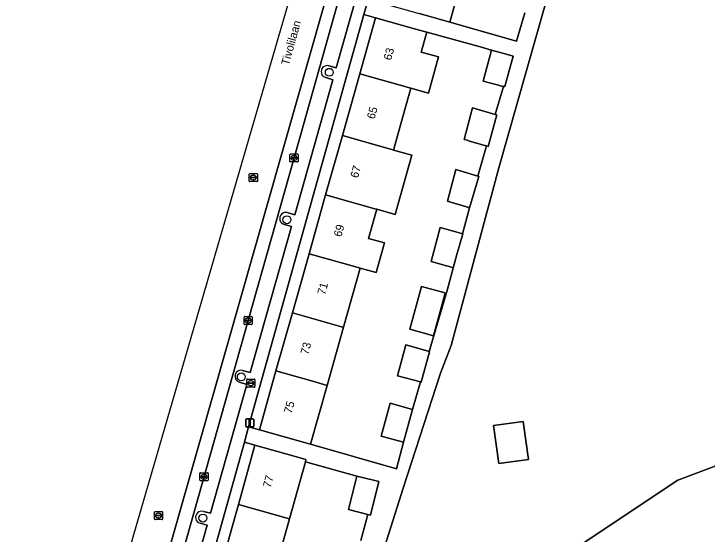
# Model space of a CAD drawing. Extents: x 163147 to 163550, y 380933 to 381639.
# Drawn here: x 163150.4 to 163235.8, y 381293.5 to 381357.6 of the extents above; entities that cross this region are included whole.
import ezdxf

# ---------------------------------------------------------------- set-up
doc = ezdxf.new("R2010")
doc.units = 0
for name, color, linetype in [('IMGEO_Boom', 7, 'Continuous'), ('IMGEO_Brandkraan', 7, 'Continuous'), ('IMGEO_Erf', 7, 'Continuous'), ('IMGEO_Fietspad_gesloten', 7, 'Continuous'), ('IMGEO_Kolk', 7, 'Continuous'), ('IMGEO_Lichtmast', 7, 'Continuous'), ('IMGEO_Openbare_ruimte_label', 7, 'Continuous'), ('IMGEO_Pand', 7, 'Continuous'), ('IMGEO_Pand_nummerreeks', 7, 'Continuous'), ('IMGEO_Parkeervlak_open', 7, 'Continuous'), ('IMGEO_Rijbaan_lokaal_gesloten', 7, 'Continuous'), ('IMGEO_Rioolput', 7, 'Continuous'), ('IMGEO_Voetpad_open', 7, 'Continuous')]:
    doc.layers.add(name, color=color, linetype=linetype)

msp = doc.modelspace()

# ---------------------------------------------------------------- linework, layer by layer
at = {"layer": 'IMGEO_Boom'}
for centre in [(163189.278, 381350.434), (163184.057, 381332.261), (163178.441, 381312.89), (163173.717, 381295.486)]:
    msp.add_circle(centre, 0.489, dxfattribs=at)
at = {"layer": 'IMGEO_Brandkraan'}
for p, q in [((163179.113, 381311.689), (163179.113, 381312.541)), ((163179.188, 381312.615), (163180.04, 381312.615)), ((163179.601, 381312.395), (163179.626, 381312.395)), ((163180.114, 381312.541), (163180.114, 381311.689)), ((163180.04, 381311.615), (163179.188, 381311.615)), ((163179.372, 381312.109), (163179.372, 381312.121)), ((163179.81, 381312.072), (163179.412, 381312.072)), ((163179.415, 381312.158), (163179.813, 381312.158)), ((163179.624, 381311.835), (163179.599, 381311.835)), ((163179.856, 381312.121), (163179.856, 381312.109))]:
    msp.add_line(p, q, dxfattribs=at)
for points in [[(163179.113, 381311.689), (163179.113, 381312.541)], [(163179.188, 381312.615), (163180.04, 381312.615)], [(163180.114, 381312.541), (163180.114, 381311.689)], [(163180.04, 381311.615), (163179.188, 381311.615)]]:
    msp.add_lwpolyline(points, dxfattribs=at)
for centre, radius, start, end in [((163179.19, 381312.539), 0.0765, 91.55205, 178.44795), ((163179.19, 381312.539), 0.0765, 91.55205, 178.44795), ((163180.038, 381312.539), 0.0765, 1.55205, 88.44795), ((163180.038, 381312.539), 0.0765, 1.55205, 88.44795), ((163179.19, 381311.691), 0.0765, 181.55205, 268.44795), ((163179.19, 381311.691), 0.0765, 181.55205, 268.44795), ((163179.412, 381312.118), 0.0403, 85.87752, 175.75265), ((163179.409, 381312.108), 0.0366, 178.93798, 274.71019), ((163179.813, 381312.115), 0.043, 264.86636, 352.45326), ((163179.817, 381312.12), 0.0386, 1.73085, 96.63898), ((163180.038, 381311.691), 0.0765, 271.55205, 358.44795), ((163180.038, 381311.691), 0.0765, 271.55205, 358.44795)]:
    msp.add_arc(centre, radius, start, end, dxfattribs=at)
for centre, major_axis, ratio, start_param, end_param in [((163179.6, 381312.115), (-0.387, 0.002), 0.722429, 4.712389, 7.853982), ((163179.625, 381312.115), (-0.39, 0.002), 0.717154, 1.570796, 4.712389)]:
    msp.add_ellipse(centre, major_axis=major_axis, ratio=ratio, start_param=start_param, end_param=end_param, dxfattribs=at)
at = {"layer": 'IMGEO_Erf'}
for points in [[(163234.394, 381426.061), (163227.903, 381401.347), (163219.779, 381373.21), (163217.039, 381362.987), (163210.152, 381338.67), (163208.061, 381330.864), (163204.278, 381316.746), (163202.976, 381313.355), (163198.372, 381299.184), (163184.779, 381256.196)], [(163206.154, 381363.875), (163204.11, 381356.632), (163212.353, 381354.255), (163213.354, 381357.755)], [(163217.937, 381290.687), (163232.209, 381300.168), (163248.202, 381306.183), (163251.969, 381306.664), (163251.737, 381308.49), (163248.676, 381308.083), (163248.28, 381310.782), (163251.461, 381311.208), (163254.337, 381311.635), (163256.45, 381311.907)], [(163193.168, 381292.74), (163194.036, 381295.935), (163191.624, 381296.533), (163192.652, 381300.67), (163186.332, 381302.428), (163184.36, 381295.392), (163182.308, 381288.068)]]:
    msp.add_lwpolyline(points, dxfattribs=at)
for points in [[(163188.825, 381335.337), (163190.882, 381342.639), (163193.025, 381350.248), (163194.972, 381357.159), (163193.522, 381357.567), (163179.345, 381306.73), (163180.663, 381306.36), (163182.71, 381313.629), (163184.724, 381320.778), (163186.781, 381328.079)], [(163205.673, 381330.533), (163206.533, 381333.732), (163206.432, 381333.762), (163206.181, 381333.837), (163203.817, 381334.538), (163204.869, 381338.436), (163207.581, 381337.631), (163208.63, 381341.355), (163208.575, 381341.371), (163206.43, 381342.008), (163206.274, 381342.054), (163205.878, 381342.172), (163206.93, 381346.07), (163207.326, 381345.952), (163209.724, 381345.24), (163210.737, 381348.699), (163210.182, 381348.812), (163210.107, 381348.833), (163208.242, 381349.346), (163209.274, 381353.17), (163208.016, 381353.516), (163201.277, 381355.384), (163200.588, 381352.938), (163202.743, 381352.327), (163201.475, 381347.854), (163199.327, 381348.463), (163198.097, 381344.095), (163197.185, 381340.857), (163199.439, 381340.22), (163197.374, 381332.915), (163195.127, 381333.55), (163194.115, 381329.959), (163196.07, 381329.405), (163195.035, 381325.75), (163193.085, 381326.302), (163191.028, 381318.999), (163189.013, 381311.846), (163186.97, 381304.591), (163197.534, 381301.564), (163198.421, 381304.829), (163195.663, 381305.57), (163196.758, 381309.646), (163199.506, 381308.868), (163200.497, 381312.262), (163197.665, 381313.023), (163198.686, 381316.821), (163201.434, 381316.043), (163201.588, 381316), (163203.834, 381323.696), (163204.982, 381327.966), (163204.513, 381326.347), (163203.921, 381326.519), (163203.711, 381326.58), (163201.818, 381327.129), (163202.95, 381331.323), (163205.13, 381330.691)], [(163199.206, 381318.759), (163200.617, 381324.012), (163203.376, 381323.272), (163203.541, 381323.228), (163202.119, 381317.934)], [(163213.795, 381302.708), (163210.142, 381302.21), (163209.502, 381306.907), (163213.155, 381307.404)], [(163174.025, 381282.711), (163176.023, 381289.839), (163178.075, 381297.165), (163180.119, 381304.459), (163178.814, 381304.825), (163164.683, 381254.152), (163165.917, 381253.773), (163167.904, 381260.863), (163169.901, 381267.992), (163171.985, 381275.428)]]:
    msp.add_lwpolyline(points, close=True, dxfattribs=at)
at = {"layer": 'IMGEO_Fietspad_gesloten'}
for points in [[(163241.568, 381568.239), (163223.711, 381513.764), (163218.451, 381497.565), (163216.801, 381492.716), (163214.12, 381481.676), (163206.489, 381449.486), (163203.704, 381437.827), (163203.421, 381436.022), (163203.421, 381430.45), (163203.421, 381421.474), (163203.421, 381419.565), (163202.361, 381414.066), (163200.997, 381406.978), (163199.813, 381399.806), (163199.503, 381397.64), (163197.853, 381391.449), (163194.244, 381378.759), (163188.546, 381358.485), (163166.425, 381280.691)], [(163168.406, 381281.262), (163179.271, 381319.843), (163184.929, 381339.887), (163190.292, 381358.866), (163196.902, 381382.418), (163200.87, 381396.808), (163201.039, 381397.48), (163201.153, 381398.031), (163202.014, 381403.062), (163202.729, 381407.262), (163203.289, 381410.463), (163203.844, 381413.75), (163204.827, 381419.568), (163204.916, 381420.152), (163204.948, 381420.745), (163204.846, 381434.635)]]:
    msp.add_lwpolyline(points, dxfattribs=at)
at = {"layer": 'IMGEO_Kolk'}
for p, q in [((163184.433, 381339.461), (163184.433, 381340.313)), ((163184.508, 381340.387), (163185.36, 381340.387)), ((163184.692, 381339.881), (163184.692, 381339.893)), ((163185.13, 381339.844), (163184.732, 381339.844)), ((163184.735, 381339.93), (163185.133, 381339.93)), ((163184.921, 381340.167), (163184.946, 381340.167)), ((163185.176, 381339.893), (163185.176, 381339.881)), ((163185.434, 381340.313), (163185.434, 381339.461)), ((163185.36, 381339.387), (163184.508, 381339.387)), ((163184.944, 381339.607), (163184.919, 381339.607)), ((163178.775, 381319.417), (163178.775, 381320.269)), ((163178.85, 381320.343), (163179.702, 381320.343)), ((163179.263, 381320.123), (163179.288, 381320.123)), ((163179.776, 381320.269), (163179.776, 381319.417)), ((163179.702, 381319.343), (163178.85, 381319.343)), ((163179.034, 381319.837), (163179.034, 381319.849)), ((163179.472, 381319.8), (163179.074, 381319.8)), ((163179.077, 381319.886), (163179.475, 381319.886)), ((163179.286, 381319.563), (163179.261, 381319.563)), ((163179.518, 381319.849), (163179.518, 381319.837)), ((163173.349, 381300.149), (163173.349, 381301.001)), ((163173.424, 381301.075), (163174.276, 381301.075)), ((163173.608, 381300.569), (163173.608, 381300.581)), ((163174.046, 381300.532), (163173.648, 381300.532)), ((163173.651, 381300.618), (163174.049, 381300.618)), ((163173.837, 381300.855), (163173.862, 381300.855)), ((163174.092, 381300.581), (163174.092, 381300.569)), ((163174.35, 381301.001), (163174.35, 381300.149)), ((163174.276, 381300.075), (163173.424, 381300.075)), ((163173.86, 381300.295), (163173.835, 381300.295))]:
    msp.add_line(p, q, dxfattribs=at)
for points in [[(163184.433, 381339.461), (163184.433, 381340.313)], [(163184.508, 381340.387), (163185.36, 381340.387)], [(163185.434, 381340.313), (163185.434, 381339.461)], [(163185.36, 381339.387), (163184.508, 381339.387)], [(163178.775, 381319.417), (163178.775, 381320.269)], [(163178.85, 381320.343), (163179.702, 381320.343)], [(163179.776, 381320.269), (163179.776, 381319.417)], [(163179.702, 381319.343), (163178.85, 381319.343)], [(163173.349, 381300.149), (163173.349, 381301.001)], [(163173.424, 381301.075), (163174.276, 381301.075)], [(163174.35, 381301.001), (163174.35, 381300.149)], [(163174.276, 381300.075), (163173.424, 381300.075)]]:
    msp.add_lwpolyline(points, dxfattribs=at)
for centre, radius, start, end in [((163184.51, 381340.311), 0.0765, 91.55205, 178.44795), ((163184.51, 381340.311), 0.0765, 91.55205, 178.44795), ((163184.732, 381339.89), 0.0403, 85.87752, 175.75265), ((163184.729, 381339.88), 0.0366, 178.93798, 274.71019), ((163185.133, 381339.887), 0.043, 264.86636, 352.45326), ((163185.137, 381339.892), 0.0386, 1.73085, 96.63898), ((163185.358, 381340.311), 0.0765, 1.55205, 88.44795), ((163185.358, 381340.311), 0.0765, 1.55205, 88.44795), ((163184.51, 381339.463), 0.0765, 181.55205, 268.44795), ((163184.51, 381339.463), 0.0765, 181.55205, 268.44795), ((163185.358, 381339.463), 0.0765, 271.55205, 358.44795), ((163185.358, 381339.463), 0.0765, 271.55205, 358.44795), ((163178.852, 381320.267), 0.0765, 91.55205, 178.44795), ((163178.852, 381320.267), 0.0765, 91.55205, 178.44795), ((163179.7, 381320.267), 0.0765, 1.55205, 88.44795), ((163179.7, 381320.267), 0.0765, 1.55205, 88.44795), ((163178.852, 381319.419), 0.0765, 181.55205, 268.44795), ((163178.852, 381319.419), 0.0765, 181.55205, 268.44795), ((163179.074, 381319.846), 0.0403, 85.87752, 175.75265), ((163179.071, 381319.836), 0.0366, 178.93798, 274.71019), ((163179.475, 381319.843), 0.043, 264.86636, 352.45326), ((163179.479, 381319.848), 0.0386, 1.73085, 96.63898), ((163179.7, 381319.419), 0.0765, 271.55205, 358.44795), ((163179.7, 381319.419), 0.0765, 271.55205, 358.44795), ((163173.426, 381300.999), 0.0765, 91.55205, 178.44795), ((163173.426, 381300.999), 0.0765, 91.55205, 178.44795), ((163173.648, 381300.578), 0.0403, 85.87752, 175.75265), ((163173.645, 381300.568), 0.0366, 178.93798, 274.71019), ((163174.049, 381300.575), 0.043, 264.86636, 352.45326), ((163174.053, 381300.58), 0.0386, 1.73085, 96.63898), ((163174.274, 381300.999), 0.0765, 1.55205, 88.44795), ((163174.274, 381300.999), 0.0765, 1.55205, 88.44795), ((163173.426, 381300.151), 0.0765, 181.55205, 268.44795), ((163173.426, 381300.151), 0.0765, 181.55205, 268.44795), ((163174.274, 381300.151), 0.0765, 271.55205, 358.44795), ((163174.274, 381300.151), 0.0765, 271.55205, 358.44795)]:
    msp.add_arc(centre, radius, start, end, dxfattribs=at)
for centre, major_axis, ratio, start_param, end_param in [((163184.92, 381339.887), (-0.387, 0.002), 0.722429, 4.712389, 7.853982), ((163184.945, 381339.887), (-0.39, 0.002), 0.717154, 1.570796, 4.712389), ((163179.262, 381319.843), (-0.387, 0.002), 0.722429, 4.712389, 7.853982), ((163179.287, 381319.843), (-0.39, 0.002), 0.717154, 1.570796, 4.712389), ((163173.836, 381300.575), (-0.387, 0.002), 0.722429, 4.712389, 7.853982), ((163173.861, 381300.575), (-0.39, 0.002), 0.717154, 1.570796, 4.712389)]:
    msp.add_ellipse(centre, major_axis=major_axis, ratio=ratio, start_param=start_param, end_param=end_param, dxfattribs=at)
at = {"layer": 'IMGEO_Lichtmast'}
for p, q in [((163178.976, 381306.817), (163178.976, 381307.617)), ((163178.976, 381307.617), (163178.976, 381306.817)), ((163179.076, 381307.717), (163179.866, 381307.717)), ((163179.866, 381307.717), (163179.076, 381307.717)), ((163179.966, 381307.617), (163179.966, 381306.817)), ((163179.966, 381306.817), (163179.966, 381307.617)), ((163179.866, 381306.717), (163179.076, 381306.717)), ((163179.076, 381306.717), (163179.866, 381306.717))]:
    msp.add_line(p, q, dxfattribs=at)
msp.add_lwpolyline([(163179.396, 381307.592), (163179.546, 381307.592), (163179.546, 381306.842), (163179.396, 381306.842), (163179.396, 381307.592)], dxfattribs=at)
for centre, start, end in [((163179.076, 381307.617), 90, 180), ((163179.076, 381307.617), 90, 180), ((163179.866, 381307.617), 0, 90), ((163179.866, 381307.617), 360, 90), ((163179.076, 381306.817), 180, 270), ((163179.076, 381306.817), 180, 270), ((163179.866, 381306.817), 270, 0), ((163179.866, 381306.817), 270, 0)]:
    msp.add_arc(centre, 0.1, start, end, dxfattribs=at)
at = {"layer": 'IMGEO_Pand'}
for points in [[(163204.601, 381364.462), (163203.901, 381364.654), (163203.623, 381364.73), (163197.595, 381366.428), (163195.521, 381359.055), (163200.334, 381357.698), (163201.826, 381357.277), (163204.11, 381356.632), (163206.154, 381363.875), (163206.179, 381363.964), (163206.197, 381364.026)], [(163200.588, 381352.938), (163201.277, 381355.384), (163199.785, 381355.804), (163194.972, 381357.159), (163193.025, 381350.248), (163199.327, 381348.463), (163201.475, 381347.854), (163202.743, 381352.327)], [(163209.274, 381353.17), (163208.242, 381349.346), (163210.107, 381348.833), (163210.182, 381348.812), (163210.737, 381348.699), (163210.883, 381348.669), (163211.921, 381352.441), (163211.232, 381352.631)], [(163198.097, 381344.095), (163199.327, 381348.463), (163193.025, 381350.248), (163190.882, 381342.639), (163196.54, 381341.034), (163196.967, 381340.913), (163197.185, 381340.857)], [(163209.724, 381345.24), (163207.326, 381345.952), (163206.93, 381346.07), (163205.878, 381342.172), (163206.274, 381342.054), (163206.43, 381342.008), (163208.575, 381341.371), (163208.63, 381341.355), (163208.852, 381341.289), (163209.923, 381345.181)], [(163190.882, 381342.639), (163188.825, 381335.337), (163194.895, 381333.616), (163195.127, 381333.55), (163197.374, 381332.915), (163199.439, 381340.22), (163197.185, 381340.857), (163196.967, 381340.913), (163196.54, 381341.034)], [(163207.581, 381337.631), (163204.869, 381338.436), (163203.817, 381334.538), (163206.181, 381333.837), (163206.432, 381333.762), (163206.533, 381333.732), (163206.554, 381333.726), (163207.703, 381337.595)], [(163195.127, 381333.55), (163194.895, 381333.616), (163188.825, 381335.337), (163186.781, 381328.079), (163192.842, 381326.362), (163193.085, 381326.302), (163195.035, 381325.75), (163196.07, 381329.405), (163194.115, 381329.959)], [(163205.673, 381330.533), (163205.13, 381330.691), (163202.95, 381331.323), (163201.818, 381327.129), (163203.711, 381326.58), (163203.921, 381326.519), (163204.513, 381326.347), (163204.982, 381327.966), (163205.722, 381330.519)], [(163193.085, 381326.302), (163192.842, 381326.362), (163186.781, 381328.079), (163184.724, 381320.778), (163190.78, 381319.062), (163191.028, 381318.999)], [(163199.206, 381318.759), (163202.119, 381317.934), (163203.541, 381323.228), (163203.376, 381323.272), (163200.617, 381324.012)], [(163184.724, 381320.778), (163182.71, 381313.629), (163187.391, 381312.302), (163189.013, 381311.846), (163191.028, 381318.999), (163190.78, 381319.062)], [(163201.588, 381316), (163201.434, 381316.043), (163198.686, 381316.821), (163197.665, 381313.023), (163200.497, 381312.262), (163200.588, 381312.237), (163201.598, 381315.997)], [(163189.013, 381311.846), (163187.391, 381312.302), (163182.71, 381313.629), (163180.663, 381306.36), (163185.478, 381305.01), (163186.97, 381304.591)], [(163199.506, 381308.868), (163196.758, 381309.646), (163195.663, 381305.57), (163198.421, 381304.829)], [(163209.502, 381306.907), (163210.142, 381302.21), (163213.795, 381302.708), (163213.155, 381307.404)], [(163186.332, 381302.428), (163186.406, 381302.694), (163184.933, 381303.108), (163180.119, 381304.459), (163178.075, 381297.165), (163183.923, 381295.514), (163184.36, 381295.392)], [(163192.652, 381300.67), (163191.624, 381296.533), (163194.036, 381295.935), (163194.353, 381295.856), (163195.379, 381299.992), (163195.063, 381300.071), (163194.903, 381300.111)], [(163176.023, 381289.839), (163182.308, 381288.068), (163184.36, 381295.392), (163183.923, 381295.514), (163178.075, 381297.165)]]:
    msp.add_lwpolyline(points, close=True, dxfattribs=at)
msp.add_lwpolyline([(163256.45, 381311.907), (163254.337, 381311.635), (163251.461, 381311.208), (163248.28, 381310.782), (163248.676, 381308.083), (163251.737, 381308.49), (163251.969, 381306.664), (163248.202, 381306.183), (163232.209, 381300.168), (163217.937, 381290.687)], dxfattribs=at)
at = {"layer": 'IMGEO_Parkeervlak_open'}
for points in [[(163202.729, 381407.262), (163202.014, 381403.062), (163201.153, 381398.031), (163201.039, 381397.48), (163200.87, 381396.808), (163196.902, 381382.418), (163190.292, 381358.866), (163184.929, 381339.887), (163179.271, 381319.843), (163168.406, 381281.262), (163161.793, 381257.499), (163161.275, 381254.943)], [(163189.224, 381351.238), (163190.127, 381350.974), (163195.381, 381369.547), (163194.506, 381369.814)], [(163184.107, 381333.145), (163185.017, 381332.879), (163189.717, 381349.519), (163188.83, 381349.795)], [(163178.599, 381313.689), (163179.525, 381313.448), (163184.613, 381331.42), (163183.756, 381331.691)], [(163173.77, 381296.291), (163174.648, 381296.092), (163179.116, 381311.955), (163178.23, 381312.224)], [(163168.599, 381277.989), (163169.487, 381277.734), (163174.233, 381294.63), (163173.36, 381294.872)]]:
    msp.add_lwpolyline(points, dxfattribs=at)
for centre, radius, start, end in [((163189.019, 381350.519), 0.748, 74.05347, 255.4027), ((163183.915, 381332.422), 0.748, 75.13345, 257.72312), ((163178.416, 381312.956), 0.755, 76.00986, 255.71529), ((163173.534, 381295.59), 0.739, 71.38773, 256.38047)]:
    msp.add_arc(centre, radius, start, end, dxfattribs=at)
at = {"layer": 'IMGEO_Rijbaan_lokaal_gesloten'}
for points in [[(163259.417, 381623.955), (163248.38, 381600.231), (163214.721, 381501.163), (163212.433, 381491.793), (163200.685, 381443.671), (163197.503, 381419.325), (163194.029, 381392.739), (163150.426, 381242.7), (163152.402, 381240.561), (163154.603, 381238.177), (163155.457, 381241.614)], [(163166.425, 381280.691), (163188.546, 381358.485), (163194.244, 381378.759), (163197.853, 381391.449), (163199.503, 381397.64), (163199.813, 381399.806), (163200.997, 381406.978), (163202.361, 381414.066), (163203.421, 381419.565), (163203.421, 381421.474), (163203.421, 381430.45), (163203.421, 381436.022), (163203.704, 381437.827), (163206.489, 381449.486), (163214.12, 381481.676), (163216.801, 381492.716), (163218.451, 381497.565), (163223.711, 381513.764), (163241.568, 381568.239), (163248.986, 381592.289), (163253.519, 381605.619), (163255.545, 381608.986), (163259.826, 381616.311)]]:
    msp.add_lwpolyline(points, dxfattribs=at)
at = {"layer": 'IMGEO_Rioolput'}
for p, q in [((163179.417, 381337.03), (163179.417, 381337.882)), ((163179.492, 381337.956), (163180.344, 381337.956)), ((163179.676, 381337.45), (163179.676, 381337.462)), ((163180.114, 381337.413), (163179.716, 381337.413)), ((163179.719, 381337.499), (163180.117, 381337.499)), ((163179.928, 381337.176), (163179.903, 381337.176)), ((163179.905, 381337.736), (163179.93, 381337.736)), ((163180.16, 381337.462), (163180.16, 381337.45)), ((163180.418, 381337.882), (163180.418, 381337.03)), ((163180.344, 381336.956), (163179.492, 381336.956)), ((163167.75, 381295.366), (163167.75, 381296.218)), ((163167.825, 381296.292), (163168.677, 381296.292)), ((163168.751, 381296.218), (163168.751, 381295.366)), ((163168.009, 381295.786), (163168.009, 381295.798)), ((163168.447, 381295.749), (163168.049, 381295.749)), ((163168.052, 381295.835), (163168.45, 381295.835)), ((163168.261, 381295.512), (163168.236, 381295.512)), ((163168.238, 381296.072), (163168.263, 381296.072)), ((163168.493, 381295.798), (163168.493, 381295.786)), ((163168.677, 381295.292), (163167.825, 381295.292))]:
    msp.add_line(p, q, dxfattribs=at)
for points in [[(163179.417, 381337.03), (163179.417, 381337.882)], [(163179.492, 381337.956), (163180.344, 381337.956)], [(163180.418, 381337.882), (163180.418, 381337.03)], [(163180.344, 381336.956), (163179.492, 381336.956)], [(163167.75, 381295.366), (163167.75, 381296.218)], [(163167.825, 381296.292), (163168.677, 381296.292)], [(163168.751, 381296.218), (163168.751, 381295.366)], [(163168.677, 381295.292), (163167.825, 381295.292)]]:
    msp.add_lwpolyline(points, dxfattribs=at)
for centre, radius, start, end in [((163179.494, 381337.88), 0.0765, 91.55205, 178.44795), ((163179.494, 381337.88), 0.0765, 91.55205, 178.44795), ((163179.716, 381337.459), 0.0403, 85.87752, 175.75265), ((163179.713, 381337.449), 0.0366, 178.93798, 274.71019), ((163180.117, 381337.456), 0.043, 264.86636, 352.45326), ((163180.121, 381337.461), 0.0386, 1.73085, 96.63898), ((163180.342, 381337.88), 0.0765, 1.55205, 88.44795), ((163180.342, 381337.88), 0.0765, 1.55205, 88.44795), ((163179.494, 381337.032), 0.0765, 181.55205, 268.44795), ((163179.494, 381337.032), 0.0765, 181.55205, 268.44795), ((163180.342, 381337.032), 0.0765, 271.55205, 358.44795), ((163180.342, 381337.032), 0.0765, 271.55205, 358.44795), ((163167.827, 381296.216), 0.0765, 91.55205, 178.44795), ((163167.827, 381296.216), 0.0765, 91.55205, 178.44795), ((163168.675, 381296.216), 0.0765, 1.55205, 88.44795), ((163168.675, 381296.216), 0.0765, 1.55205, 88.44795), ((163167.827, 381295.368), 0.0765, 181.55205, 268.44795), ((163167.827, 381295.368), 0.0765, 181.55205, 268.44795), ((163168.049, 381295.795), 0.0403, 85.87752, 175.75265), ((163168.046, 381295.785), 0.0366, 178.93798, 274.71019), ((163168.45, 381295.792), 0.043, 264.86636, 352.45326), ((163168.454, 381295.797), 0.0386, 1.73085, 96.63898), ((163168.675, 381295.368), 0.0765, 271.55205, 358.44795), ((163168.675, 381295.368), 0.0765, 271.55205, 358.44795)]:
    msp.add_arc(centre, radius, start, end, dxfattribs=at)
for centre, major_axis, ratio, start_param, end_param in [((163179.904, 381337.456), (-0.387, 0.002), 0.722429, 4.712389, 7.853982), ((163179.929, 381337.456), (-0.39, 0.002), 0.717154, 1.570796, 4.712389), ((163168.237, 381295.792), (-0.387, 0.002), 0.722429, 4.712389, 7.853982), ((163168.262, 381295.792), (-0.39, 0.002), 0.717154, 1.570796, 4.712389)]:
    msp.add_ellipse(centre, major_axis=major_axis, ratio=ratio, start_param=start_param, end_param=end_param, dxfattribs=at)
at = {"layer": 'IMGEO_Voetpad_open'}
for points in [[(163164.683, 381254.152), (163178.814, 381304.825), (163179.345, 381306.73), (163193.522, 381357.567), (163194.052, 381359.469), (163208.221, 381410.28), (163208.756, 381412.2), (163208.859, 381412.568), (163207.416, 381412.989), (163222.262, 381465.047), (163223.737, 381464.635), (163226.121, 381473.3), (163226.814, 381476.166), (163227.756, 381479.535), (163228.003, 381480.333), (163223.236, 381481.936)], [(163184.779, 381256.196), (163198.372, 381299.184), (163202.976, 381313.355), (163204.278, 381316.746), (163208.061, 381330.864), (163210.152, 381338.67), (163217.039, 381362.987), (163219.779, 381373.21), (163227.903, 381401.347), (163234.394, 381426.061)], [(163194.506, 381369.814), (163195.381, 381369.547), (163190.127, 381350.974), (163189.224, 381351.238)], [(163194.052, 381359.469), (163193.522, 381357.567), (163194.972, 381357.159), (163199.785, 381355.804), (163201.277, 381355.384), (163208.016, 381353.516), (163209.274, 381353.17), (163211.232, 381352.631), (163211.921, 381352.441), (163210.883, 381348.669), (163210.737, 381348.699), (163209.724, 381345.24), (163209.923, 381345.181), (163208.852, 381341.289), (163208.63, 381341.355), (163207.581, 381337.631), (163207.703, 381337.595), (163206.554, 381333.726), (163206.533, 381333.732), (163205.673, 381330.533), (163205.722, 381330.519), (163204.982, 381327.966), (163203.834, 381323.696), (163201.588, 381316), (163201.598, 381315.997), (163200.588, 381312.237), (163200.497, 381312.262), (163199.506, 381308.868), (163198.421, 381304.829), (163197.534, 381301.564), (163186.97, 381304.591), (163185.478, 381305.01), (163180.663, 381306.36), (163179.345, 381306.73), (163178.814, 381304.825), (163180.119, 381304.459), (163184.933, 381303.108), (163186.406, 381302.694), (163186.332, 381302.428), (163192.652, 381300.67), (163194.903, 381300.111), (163195.063, 381300.071), (163195.379, 381299.992), (163194.353, 381295.856), (163194.036, 381295.935), (163193.168, 381292.74)], [(163213.354, 381357.755), (163212.353, 381354.255), (163204.11, 381356.632), (163201.826, 381357.277), (163200.334, 381357.698)], [(163188.83, 381349.795), (163189.717, 381349.519), (163185.017, 381332.879), (163184.107, 381333.145)], [(163183.756, 381331.691), (163184.613, 381331.42), (163179.525, 381313.448), (163178.599, 381313.689)], [(163178.23, 381312.224), (163179.116, 381311.955), (163174.648, 381296.092), (163173.77, 381296.291)], [(163173.36, 381294.872), (163174.233, 381294.63), (163169.487, 381277.734), (163168.599, 381277.989)]]:
    msp.add_lwpolyline(points, dxfattribs=at)
for centre, radius, start, end in [((163189.019, 381350.519), 0.748, 74.05347, 255.4027), ((163183.915, 381332.422), 0.748, 75.13345, 257.72312), ((163178.416, 381312.956), 0.755, 76.00986, 255.71529), ((163173.534, 381295.59), 0.739, 71.38773, 256.38047)]:
    msp.add_arc(centre, radius, start, end, dxfattribs=at)

# ---------------------------------------------------------------- texts
at = {"layer": 'IMGEO_Openbare_ruimte_label'}
msp.add_text('Tivolilaan', height=1, rotation=74.57403, dxfattribs=at).set_placement((163184.293, 381351.225))
at = {"layer": 'IMGEO_Pand_nummerreeks'}
for s, rotation, p in [('63', 74.26679, (163196.882, 381351.846)), ('65', 74.26679, (163194.838, 381344.589)), ('67', 74.2686, (163192.795, 381337.332)), ('69', 74.26679, (163190.75, 381330.075)), ('71', 74.2686, (163188.738, 381322.927)), ('73', 74.2686, (163186.663, 381315.561)), ('75', 74.2686, (163184.618, 381308.304)), ('77', 74.347, (163182.038, 381299.149))]:
    msp.add_text(s, height=1, rotation=rotation, dxfattribs=at).set_placement(p)

doc.saveas('drawing.dxf')
